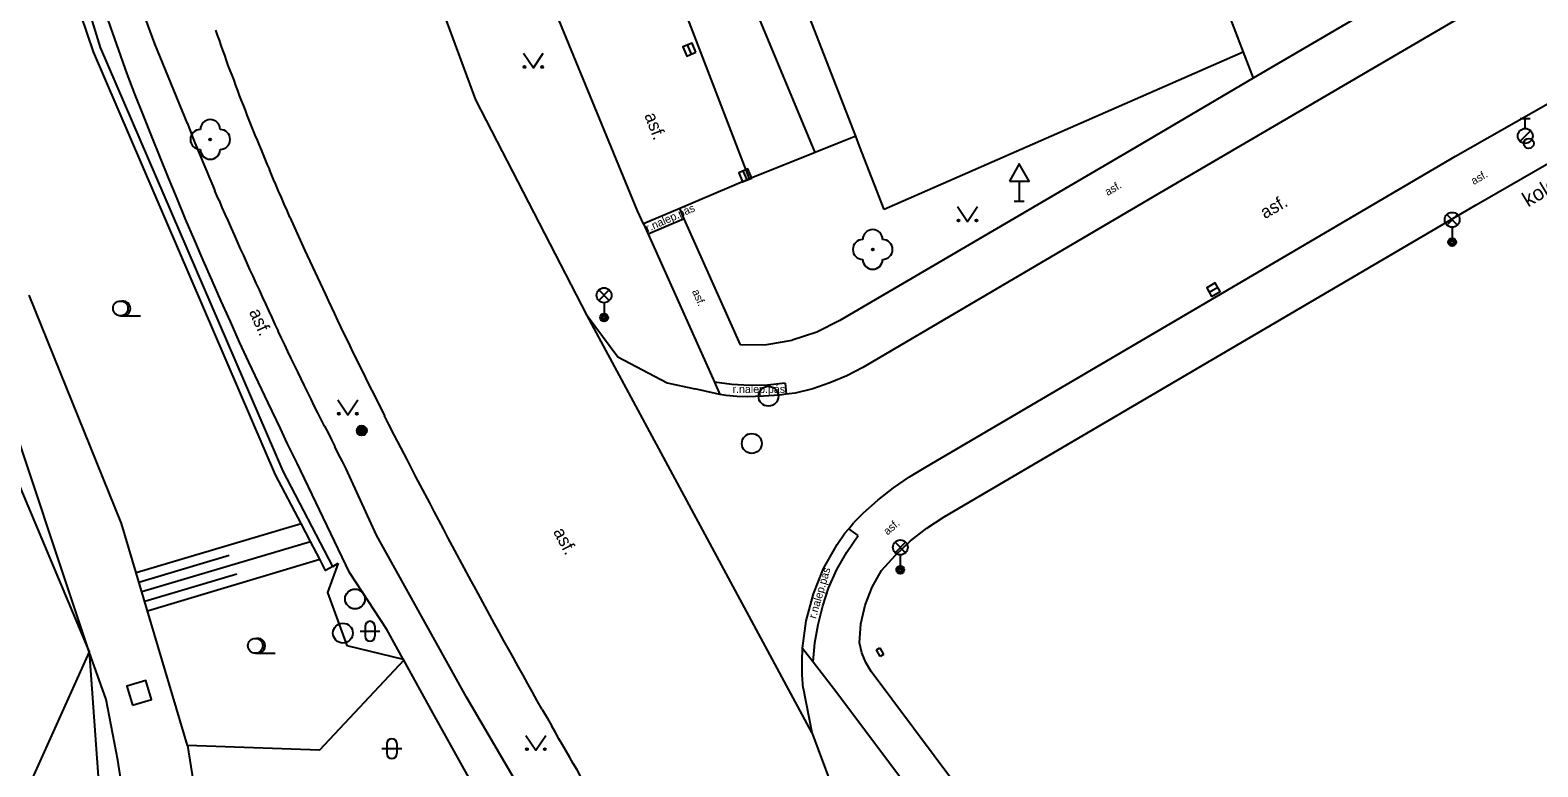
# Model space of a CAD drawing. Extents: x -595546 to -593986, y -1160845 to -1159202.
# Drawn here: x -594672.6 to -594596.6, y -1160340.5 to -1160303.4 of the extents above; entities that cross this region are included whole.
import ezdxf

# ---------------------------------------------------------------- set-up
doc = ezdxf.new("R2010")
doc.units = 0
for name, color, linetype in [('Level 22', 7, 'Continuous'), ('Level 25', 7, 'Continuous'), ('Level 26', 7, 'Continuous'), ('Level 27', 7, 'Continuous'), ('Level 28', 7, 'Continuous'), ('Level 33', 7, 'Continuous'), ('Level 34', 7, 'Continuous'), ('Level 36', 7, 'Continuous'), ('silnoproud - povrch.  znaky a  RIS  skut. velikost', 7, 'Continuous'), ('Specificka linie pasportu komunikaci', 7, 'Continuous'), ('TM - budovy zdene_ betonove - VP', 7, 'Continuous'), ('TM - chodniky - VP', 7, 'Continuous'), ('TM - hranice souvisleho porostu (skupiny stromu_ kere)', 7, 'Continuous'), ('TM - komunikace - VP', 7, 'Continuous'), ('TM - letecke snimky - pomocna linie', 7, 'Continuous'), ('TM - nezpevnene cesty a chodniky', 7, 'Continuous'), ('TM - plot drateny_ kovovy - VP', 7, 'Continuous'), ('TM - podezdivka plotu - VP', 7, 'Continuous'), ('TM - popis povrchu', 7, 'Continuous'), ('TM - poznamka', 7, 'Continuous'), ('TM - rozhrani mezi zpev. plochami mezi sebou - VP', 7, 'Continuous'), ('TM - rozhrani ploch obecne - VP', 7, 'Continuous'), ('TM - srafovani', 7, 'Continuous'), ('TM - zed operna - VP', 7, 'Continuous')]:
    doc.layers.add(name, color=color, linetype=linetype)

msp = doc.modelspace()

# ---------------------------------------------------------------- linework, layer by layer
at = {"layer": 'Level 22'}
for centre in [(-594663.5, -1160308.89), (-594630.14, -1160314.43)]:
    msp.add_circle(centre, 0.05, dxfattribs=at)
for centre, start, end in [((-594664, -1160308.89), 90, 270), ((-594663.5, -1160308.39), 0, 180), ((-594663, -1160308.89), 270, 90), ((-594663.5, -1160309.39), 180, 0), ((-594630.64, -1160314.43), 90, 270), ((-594630.14, -1160313.93), 0, 180), ((-594629.64, -1160314.43), 270, 90), ((-594630.14, -1160314.93), 180, 0)]:
    msp.add_arc(centre, 0.5, start, end, dxfattribs=at)
at = {"layer": 'Level 25'}
for radius in [0.25, 0.2, 0.15, 0.1, 0.05]:
    msp.add_circle((-594655.87, -1160323.55), radius, dxfattribs=at)
at = {"layer": 'Level 26'}
msp.add_lwpolyline([(-594667.42, -1160337.38), (-594666.46, -1160337.1), (-594666.74, -1160336.14), (-594667.7, -1160336.42)], close=True, dxfattribs=at)
at = {"layer": 'Level 27'}
for p, q in [((-594639.273, -1160304.59), (-594639.467, -1160304.13)), ((-594636.463, -1160310.93), (-594636.657, -1160310.47)), ((-594613.197, -1160316.575), (-594612.763, -1160316.325))]:
    msp.add_line(p, q, dxfattribs=at)
for points in [[(-594639.043, -1160304.494), (-594639.236, -1160304.033), (-594639.697, -1160304.226), (-594639.504, -1160304.687)], [(-594636.233, -1160310.834), (-594636.426, -1160310.373), (-594636.887, -1160310.566), (-594636.694, -1160311.027)], [(-594613.072, -1160316.791), (-594612.639, -1160316.542), (-594612.888, -1160316.109), (-594613.321, -1160316.358)]]:
    msp.add_lwpolyline(points, close=True, dxfattribs=at)
for centre in [(-594635.39, -1160321.82), (-594636.23, -1160324.2), (-594656.21, -1160332.03), (-594656.82, -1160333.75)]:
    msp.add_circle(centre, 0.5, dxfattribs=at)
at = {"layer": 'Level 28'}
for p, q in [((-594597.53, -1160307.835), (-594597.03, -1160307.835)), ((-594597.28, -1160308.335), (-594597.28, -1160307.835)), ((-594597.538, -1160308.982), (-594597.008, -1160308.452))]:
    msp.add_line(p, q, dxfattribs=at)
for centre, radius in [((-594597.28, -1160308.71), 0.375), ((-594597.1, -1160309.09), 0.25)]:
    msp.add_circle(centre, radius, dxfattribs=at)
at = {"layer": 'Level 33'}
for p, q in [((-594601.225, -1160313.2), (-594600.695, -1160312.67)), ((-594601.225, -1160312.67), (-594600.695, -1160313.2)), ((-594600.96, -1160313.31), (-594600.96, -1160314.06)), ((-594643.935, -1160317), (-594643.405, -1160316.47)), ((-594643.935, -1160316.47), (-594643.405, -1160317)), ((-594643.67, -1160317.11), (-594643.67, -1160317.86)), ((-594629.015, -1160329.7), (-594628.485, -1160329.17)), ((-594629.015, -1160329.17), (-594628.485, -1160329.7)), ((-594628.75, -1160329.81), (-594628.75, -1160330.56))]:
    msp.add_line(p, q, dxfattribs=at)
for centre, radius in [((-594600.96, -1160312.935), 0.375), ((-594600.96, -1160314.06), 0.2), ((-594600.96, -1160314.06), 0.145), ((-594600.96, -1160314.06), 0.0876), ((-594643.67, -1160316.735), 0.375), ((-594643.67, -1160317.86), 0.2), ((-594643.67, -1160317.86), 0.145), ((-594643.67, -1160317.86), 0.0876), ((-594628.75, -1160329.435), 0.375), ((-594628.75, -1160330.56), 0.2), ((-594628.75, -1160330.56), 0.145), ((-594628.75, -1160330.56), 0.0876)]:
    msp.add_circle(centre, radius, dxfattribs=at)
at = {"layer": 'Level 34'}
for p, q in [((-594622.76, -1160310.982), (-594622.76, -1160312)), ((-594623.01, -1160312), (-594622.51, -1160312))]:
    msp.add_line(p, q, dxfattribs=at)
msp.add_lwpolyline([(-594623.26, -1160310.982), (-594622.26, -1160310.982), (-594622.76, -1160310.116)], close=True, dxfattribs=at)
at = {"layer": 'Level 36'}
for p, q in [((-594668.02, -1160317.775), (-594667.02, -1160317.775)), ((-594655.956, -1160333.656), (-594654.956, -1160333.656)), ((-594655.706, -1160333.406), (-594655.706, -1160333.906)), ((-594655.206, -1160333.406), (-594655.206, -1160333.906)), ((-594661.23, -1160334.765), (-594660.23, -1160334.765)), ((-594654.856, -1160339.566), (-594653.856, -1160339.566)), ((-594654.606, -1160339.316), (-594654.606, -1160339.816)), ((-594654.106, -1160339.316), (-594654.106, -1160339.816))]:
    msp.add_line(p, q, dxfattribs=at)
for points in [[(-594647.73, -1160304.54), (-594647.23, -1160305.29), (-594646.73, -1160304.54)], [(-594625.87, -1160312.27), (-594625.37, -1160313.02), (-594624.87, -1160312.27)], [(-594657.07, -1160322), (-594656.57, -1160322.75), (-594656.07, -1160322)], [(-594647.6, -1160338.9), (-594647.1, -1160339.65), (-594646.6, -1160338.9)]]:
    msp.add_lwpolyline(points, dxfattribs=at)
for centre, radius in [((-594647.68, -1160305.24), 0.05), ((-594646.781, -1160305.24), 0.05), ((-594625.82, -1160312.97), 0.05), ((-594624.921, -1160312.97), 0.05), ((-594668.02, -1160317.4), 0.375), ((-594657.02, -1160322.7), 0.05), ((-594656.121, -1160322.7), 0.05), ((-594661.23, -1160334.39), 0.375), ((-594647.55, -1160339.6), 0.05), ((-594646.651, -1160339.6), 0.05)]:
    msp.add_circle(centre, radius, dxfattribs=at)
for centre, radius, start, end in [((-594667.895, -1160317.4), 0.375, 260.40593, 99.59407), ((-594655.456, -1160333.406), 0.25, 0, 180), ((-594661.105, -1160334.39), 0.375, 260.40593, 99.59407), ((-594655.456, -1160333.906), 0.25, 180, 0), ((-594654.356, -1160339.316), 0.25, 0, 180), ((-594654.356, -1160339.816), 0.25, 180, 0)]:
    msp.add_arc(centre, radius, start, end, dxfattribs=at)
at = {"layer": 'silnoproud - povrch.  znaky a  RIS  skut. velikost'}
for points in [[(-594629.95, -1160334.59), (-594629.78, -1160334.49)], [(-594629.76, -1160334.93), (-594629.95, -1160334.59)], [(-594629.78, -1160334.49), (-594629.59, -1160334.83)], [(-594629.59, -1160334.83), (-594629.76, -1160334.93)]]:
    msp.add_lwpolyline(points, dxfattribs=at)
at = {"layer": 'Specificka linie pasportu komunikaci'}
msp.add_lwpolyline([(-594633.21, -1160338.75), (-594644.52, -1160317.76)], dxfattribs=at)
at = {"layer": 'TM - budovy zdene_ betonove - VP'}
for points in [[(-594630.8, -1160309.22), (-594630.99, -1160308.72), (-594639.2, -1160287.63)], [(-594616.97, -1160290.16), (-594611.48, -1160304.5)], [(-594611.48, -1160304.5), (-594629.56, -1160312.41)], [(-594629.56, -1160312.41), (-594630.8, -1160309.22)]]:
    msp.add_lwpolyline(points, dxfattribs=at)
at = {"layer": 'TM - chodniky - VP'}
for points in [[(-594664.65, -1160308.08), (-594666.29, -1160304.07), (-594670.01, -1160293.96), (-594672.71, -1160284.83)], [(-594602.22, -1160300.66), (-594610.98, -1160305.81), (-594616.91, -1160309.29), (-594631.79, -1160318.01)], [(-594667.68, -1160305.59), (-594669.24, -1160301.13)], [(-594660.59, -1160322.15), (-594661.07, -1160321.13), (-594661.55, -1160320.11), (-594662.02, -1160319.09), (-594662.48, -1160318.06), (-594662.95, -1160317.03), (-594663.4, -1160316), (-594663.85, -1160314.97), (-594664.3, -1160313.94), (-594664.74, -1160312.9), (-594665.17, -1160311.86), (-594665.61, -1160310.82), (-594666.03, -1160309.78), (-594666.45, -1160308.74), (-594666.87, -1160307.69), (-594667.28, -1160306.64), (-594667.68, -1160305.59)], [(-594664.65, -1160308.08), (-594664.56, -1160308.32), (-594664.46, -1160308.57), (-594664.37, -1160308.81), (-594664.27, -1160309.06), (-594664.17, -1160309.3), (-594664.07, -1160309.54), (-594663.97, -1160309.78), (-594663.88, -1160310.03), (-594663.78, -1160310.27), (-594663.68, -1160310.51), (-594663.57, -1160310.75), (-594663.47, -1160310.99), (-594663.37, -1160311.23), (-594663.27, -1160311.48)], [(-594599.75, -1160312.18), (-594592.31, -1160307.9), (-594586.04, -1160310.35)], [(-594663.06, -1160311.96), (-594663.17, -1160311.72), (-594663.27, -1160311.48)], [(-594663.06, -1160311.96), (-594662.91, -1160312.31), (-594662.76, -1160312.65), (-594662.6, -1160313), (-594662.45, -1160313.35), (-594662.3, -1160313.7), (-594662.14, -1160314.05), (-594661.99, -1160314.39), (-594661.83, -1160314.74), (-594661.68, -1160315.09), (-594661.52, -1160315.44), (-594661.36, -1160315.78), (-594661.2, -1160316.13), (-594661.04, -1160316.47), (-594660.88, -1160316.82), (-594660.72, -1160317.16), (-594660.56, -1160317.51), (-594660.4, -1160317.85), (-594660.24, -1160318.2), (-594660.08, -1160318.54)], [(-594636.79, -1160319.23), (-594639.63, -1160312.89), (-594639.86, -1160312.37)], [(-594611.31, -1160318.97), (-594599.75, -1160312.18)], [(-594641.68, -1160313.14), (-594641.45, -1160313.66), (-594638.11, -1160321.12), (-594637.84, -1160321.73)], [(-594631.79, -1160318.01), (-594632.96, -1160318.6), (-594634.2, -1160319)], [(-594657.75, -1160323.33), (-594657.92, -1160322.99), (-594658.09, -1160322.65), (-594658.26, -1160322.31), (-594658.42, -1160321.97), (-594658.59, -1160321.63), (-594658.76, -1160321.29), (-594658.93, -1160320.94), (-594659.09, -1160320.6), (-594659.26, -1160320.26), (-594659.42, -1160319.92), (-594659.59, -1160319.57), (-594659.75, -1160319.23), (-594659.92, -1160318.89), (-594660.08, -1160318.54)], [(-594636.79, -1160319.23), (-594635.48, -1160319.22)], [(-594635.48, -1160319.22), (-594634.2, -1160319)], [(-594626.54, -1160327.9), (-594611.31, -1160318.97)], [(-594659.97, -1160323.44), (-594660.59, -1160322.15)], [(-594659.12, -1160325.19), (-594659.62, -1160324.18), (-594659.97, -1160323.44)], [(-594657.75, -1160323.33), (-594657.57, -1160323.67), (-594657.4, -1160324.01), (-594657.23, -1160324.35)], [(-594656.65, -1160325.48), (-594656.84, -1160325.11), (-594657.04, -1160324.73), (-594657.23, -1160324.35)], [(-594656.49, -1160330.7), (-594659.12, -1160325.19)], [(-594632.73, -1160363.24), (-594642.44, -1160350.43), (-594646.47, -1160344.02), (-594650.6, -1160336.97), (-594655.13, -1160328.81), (-594656.65, -1160325.48)], [(-594629.69, -1160330.6), (-594629, -1160329.82), (-594628.24, -1160329.1), (-594627.42, -1160328.46), (-594626.54, -1160327.9)], [(-594630.17, -1160331.44), (-594629.69, -1160330.6)], [(-594653.78, -1160335.06), (-594654.6, -1160333.57), (-594656.49, -1160330.7)], [(-594630.52, -1160332.34), (-594630.17, -1160331.44)], [(-594630.8, -1160334.24), (-594630.73, -1160333.28), (-594630.52, -1160332.34)], [(-594630.69, -1160334.75), (-594630.8, -1160334.24)], [(-594653.75, -1160335.12), (-594653.78, -1160335.06)], [(-594647.08, -1160346.87), (-594647.99, -1160345.48), (-594652.3, -1160337.76), (-594653.75, -1160335.12)], [(-594633.67, -1160334.5), (-594633.14, -1160335.19), (-594631.94, -1160336.74), (-594622.02, -1160349.98)], [(-594630.22, -1160335.68), (-594630.49, -1160335.23), (-594630.69, -1160334.75)], [(-594620.7, -1160348.42), (-594630.22, -1160335.68)]]:
    msp.add_lwpolyline(points, dxfattribs=at)
at = {"layer": 'TM - hranice souvisleho porostu (skupiny stromu_ kere)'}
for points in [[(-594657.06, -1160330.22), (-594657.6, -1160331.71), (-594656.62, -1160334.37), (-594653.78, -1160335.06)], [(-594653.75, -1160335.12), (-594658, -1160339.65), (-594664.64, -1160339.41)]]:
    msp.add_lwpolyline(points, dxfattribs=at)
at = {"layer": 'TM - komunikace - VP'}
for points in [[(-594636.35, -1160310.88), (-594644.94, -1160288.52)], [(-594641.98, -1160312.48), (-594651.17, -1160290.16)], [(-594644.52, -1160317.76), (-594650.13, -1160306.9), (-594655.71, -1160291.75)], [(-594598.42, -1160301.35), (-594598.92, -1160301.69), (-594600.47, -1160302.7), (-594615.49, -1160311.48)], [(-594663.24, -1160303.38), (-594663.15, -1160303.64), (-594663.06, -1160303.89), (-594662.97, -1160304.15), (-594662.88, -1160304.4), (-594662.79, -1160304.65), (-594662.7, -1160304.91), (-594662.61, -1160305.16), (-594662.51, -1160305.41), (-594662.42, -1160305.66), (-594662.32, -1160305.91), (-594662.23, -1160306.17), (-594662.13, -1160306.42), (-594662.04, -1160306.67), (-594661.94, -1160306.92), (-594661.84, -1160307.17), (-594661.74, -1160307.42), (-594661.65, -1160307.67), (-594661.55, -1160307.92), (-594661.45, -1160308.17), (-594661.35, -1160308.42), (-594661.25, -1160308.67), (-594661.14, -1160308.92), (-594661.04, -1160309.17), (-594660.94, -1160309.42), (-594660.84, -1160309.67), (-594660.73, -1160309.92), (-594660.63, -1160310.17), (-594660.52, -1160310.41)], [(-594627.45, -1160325.38), (-594612.83, -1160316.79), (-594600.79, -1160309.73), (-594593.8, -1160305.75), (-594592.45, -1160305.17)], [(-594660.2, -1160311.16), (-594660.31, -1160310.91), (-594660.42, -1160310.66), (-594660.52, -1160310.41)], [(-594636.35, -1160310.88), (-594639.86, -1160312.37)], [(-594659.49, -1160312.8), (-594659.63, -1160312.47), (-594659.78, -1160312.14), (-594659.92, -1160311.81), (-594660.06, -1160311.49), (-594660.2, -1160311.16)], [(-594615.49, -1160311.48), (-594630.64, -1160320.37)], [(-594639.86, -1160312.37), (-594641.68, -1160313.14), (-594641.98, -1160312.48)], [(-594659.49, -1160312.8), (-594658.75, -1160314.45), (-594657.7, -1160316.7)], [(-594657.7, -1160316.7), (-594657.55, -1160317.03), (-594657.4, -1160317.35), (-594657.25, -1160317.67), (-594657.09, -1160318), (-594656.94, -1160318.32), (-594656.79, -1160318.64), (-594656.63, -1160318.96), (-594656.47, -1160319.29), (-594656.32, -1160319.61), (-594656.16, -1160319.93)], [(-594644.52, -1160317.76), (-594642.969, -1160319.84), (-594640.49, -1160321.15)], [(-594656.16, -1160319.93), (-594656, -1160320.25), (-594655.84, -1160320.57), (-594655.69, -1160320.89), (-594655.53, -1160321.21), (-594655.37, -1160321.53), (-594655.2, -1160321.85), (-594655.04, -1160322.17), (-594654.88, -1160322.49), (-594654.72, -1160322.81)], [(-594630.64, -1160320.37), (-594631.45, -1160320.79)], [(-594640.49, -1160321.15), (-594639.1, -1160321.45)], [(-594638.05, -1160321.69), (-594639.1, -1160321.45)], [(-594633.16, -1160321.44), (-594634.05, -1160321.67)], [(-594631.45, -1160320.79), (-594632.3, -1160321.15), (-594633.16, -1160321.44)], [(-594636.44, -1160321.85), (-594636.98, -1160321.83), (-594637.52, -1160321.78), (-594637.84, -1160321.73), (-594638.05, -1160321.69)], [(-594635.64, -1160321.82), (-594636.44, -1160321.85)], [(-594634.05, -1160321.67), (-594634.49, -1160321.72), (-594634.84, -1160321.76), (-594635.64, -1160321.82)], [(-594646.78, -1160337.59), (-594647.03, -1160337.16), (-594647.27, -1160336.73), (-594647.51, -1160336.3), (-594647.75, -1160335.86), (-594647.99, -1160335.43), (-594648.23, -1160335), (-594648.47, -1160334.57), (-594648.71, -1160334.14), (-594648.95, -1160333.71), (-594649.19, -1160333.28), (-594649.42, -1160332.84), (-594649.66, -1160332.41), (-594649.89, -1160331.98), (-594650.13, -1160331.54), (-594650.36, -1160331.11), (-594650.6, -1160330.68), (-594650.83, -1160330.24), (-594651.07, -1160329.81), (-594651.3, -1160329.37), (-594651.53, -1160328.94), (-594651.76, -1160328.5), (-594651.99, -1160328.06), (-594652.22, -1160327.63), (-594652.45, -1160327.19), (-594652.68, -1160326.75), (-594652.91, -1160326.32), (-594653.14, -1160325.88), (-594653.37, -1160325.44), (-594653.59, -1160325), (-594654.22, -1160323.8), (-594654.5, -1160323.25), (-594654.72, -1160322.81)], [(-594630.61, -1160327.7), (-594629.88, -1160327.05), (-594629.1, -1160326.44), (-594628.29, -1160325.88), (-594627.45, -1160325.38)], [(-594631.93, -1160329.29), (-594631.54, -1160328.72), (-594631.35, -1160328.5), (-594631.1, -1160328.19)], [(-594630.61, -1160327.7), (-594631.1, -1160328.19)], [(-594633.67, -1160334.5), (-594633.49, -1160333.13), (-594633.13, -1160331.78), (-594632.61, -1160330.5), (-594631.93, -1160329.29)], [(-594633.65, -1160336.52), (-594633.7, -1160335.85), (-594633.7, -1160335.17), (-594633.67, -1160334.5)], [(-594633.65, -1160336.52), (-594633.21, -1160338.75)], [(-594646.78, -1160337.59), (-594646.54, -1160338.01), (-594646.3, -1160338.44)], [(-594644.85, -1160340.95), (-594645.03, -1160340.64), (-594645.22, -1160340.32), (-594645.4, -1160340.01), (-594645.58, -1160339.7), (-594645.76, -1160339.38), (-594645.94, -1160339.07), (-594646.12, -1160338.76), (-594646.3, -1160338.44)], [(-594633.21, -1160338.75), (-594632.2, -1160341.46)]]:
    msp.add_lwpolyline(points, dxfattribs=at)
at = {"layer": 'TM - letecke snimky - pomocna linie'}
for points in [[(-594669.6, -1160334.7), (-594674.16, -1160321.03), (-594676.24, -1160314.85), (-594677.72, -1160310.49), (-594680.63, -1160304.44)], [(-594630.99, -1160308.72), (-594633.04, -1160309.55), (-594636.35, -1160310.88)], [(-594662.4, -1160356.31), (-594664.81, -1160353.47), (-594666.25, -1160350.47), (-594667.26, -1160345.85), (-594668.15, -1160340.14), (-594668.74, -1160337.09), (-594669.6, -1160334.7)]]:
    msp.add_lwpolyline(points, dxfattribs=at)
at = {"layer": 'TM - nezpevnene cesty a chodniky'}
for points in [[(-594667.97, -1160328.23), (-594672.62, -1160316.73)], [(-594664.64, -1160339.41), (-594667.97, -1160328.23)], [(-594664.64, -1160339.41), (-594663.63, -1160345.85)]]:
    msp.add_lwpolyline(points, dxfattribs=at)
at = {"layer": 'TM - plot drateny_ kovovy - VP'}
for points in [[(-594674.34, -1160324.39), (-594673.74, -1160324.82), (-594669.6, -1160334.7)], [(-594669.6, -1160334.7), (-594676.87, -1160350.81)], [(-594669.6, -1160334.7), (-594668.83, -1160345.4)]]:
    msp.add_lwpolyline(points, dxfattribs=at)
at = {"layer": 'TM - podezdivka plotu - VP'}
msp.add_lwpolyline([(-594657.33, -1160330.4), (-594657.69, -1160330.6), (-594657.99, -1160330.03), (-594658.46, -1160329.13), (-594658.93, -1160328.23), (-594660.21, -1160325.78), (-594669.38, -1160304.48), (-594670.62, -1160300.8), (-594674.99, -1160287.77), (-594674.17, -1160287.58)], dxfattribs=at)
at = {"layer": 'TM - rozhrani mezi zpev. plochami mezi sebou - VP'}
for points in [[(-594633.04, -1160309.55), (-594641.7, -1160288.73)], [(-594639.63, -1160312.89), (-594641.45, -1160313.66)], [(-594634.55, -1160321.16), (-594635.44, -1160321.26), (-594636.33, -1160321.28), (-594637.23, -1160321.23), (-594638.11, -1160321.12)], [(-594634.55, -1160321.16), (-594634.49, -1160321.72)], [(-594632.37, -1160331.48), (-594631.95, -1160330.55), (-594631.45, -1160329.67), (-594630.88, -1160328.83)], [(-594630.88, -1160328.83), (-594631.35, -1160328.5)], [(-594633.14, -1160335.19), (-594633.05, -1160334.24), (-594632.89, -1160333.31), (-594632.66, -1160332.38), (-594632.37, -1160331.48)]]:
    msp.add_lwpolyline(points, dxfattribs=at)
at = {"layer": 'TM - rozhrani ploch obecne - VP'}
for points in [[(-594611.48, -1160304.5), (-594610.98, -1160305.81)], [(-594657.33, -1160330.4), (-594657.06, -1160330.22)]]:
    msp.add_lwpolyline(points, dxfattribs=at)
at = {"layer": 'TM - srafovani'}
for points in [[(-594667.23, -1160330.7), (-594658.93, -1160328.23)], [(-594667.09, -1160331.18), (-594662.54, -1160329.83)], [(-594666.95, -1160331.66), (-594658.46, -1160329.13)], [(-594666.66, -1160332.62), (-594657.99, -1160330.03)], [(-594666.8, -1160332.14), (-594662.17, -1160330.76)]]:
    msp.add_lwpolyline(points, dxfattribs=at)
at = {"layer": 'TM - zed operna - VP'}
msp.add_lwpolyline([(-594657.33, -1160330.4), (-594659.83, -1160325.6), (-594669.02, -1160304.26), (-594674.17, -1160287.58)], dxfattribs=at)

# ---------------------------------------------------------------- texts
at = {"layer": 'TM - popis povrchu'}
for s, height, rotation, p in [('asf.', 0.65, 291, (-594641.65, -1160307.67)), ('asf.', 0.4, 30.56233, (-594599.87, -1160311.19)), ('asf.', 0.4, 30.56233, (-594618.31, -1160311.74)), ('r.nalep.pás', 0.4, 24, (-594641.47, -1160313.56)), ('asf.', 0.65, 30, (-594610.39, -1160312.91)), ('asf.', 0.4, 294.12551, (-594639.25, -1160316.54)), ('asf.', 0.65, 293.9812, (-594661.56, -1160317.57)), ('asf.', 0.4, 41.17659, (-594629.39, -1160328.84)), ('asf.', 0.65, 298, (-594646.25, -1160328.64)), ('r.nalep.pás', 0.4, 73.77725, (-594633, -1160333.05))]:
    msp.add_text(s, height=height, rotation=rotation, dxfattribs=at).set_placement(p)
msp.add_text('r.nalep.pás', height=0.4, dxfattribs=at).set_placement((-594637.2, -1160321.66))
at = {"layer": 'TM - poznamka'}
msp.add_text('kolektor', height=0.75, rotation=31, dxfattribs=at).set_placement((-594597.14, -1160312.32))

doc.saveas('drawing.dxf')
